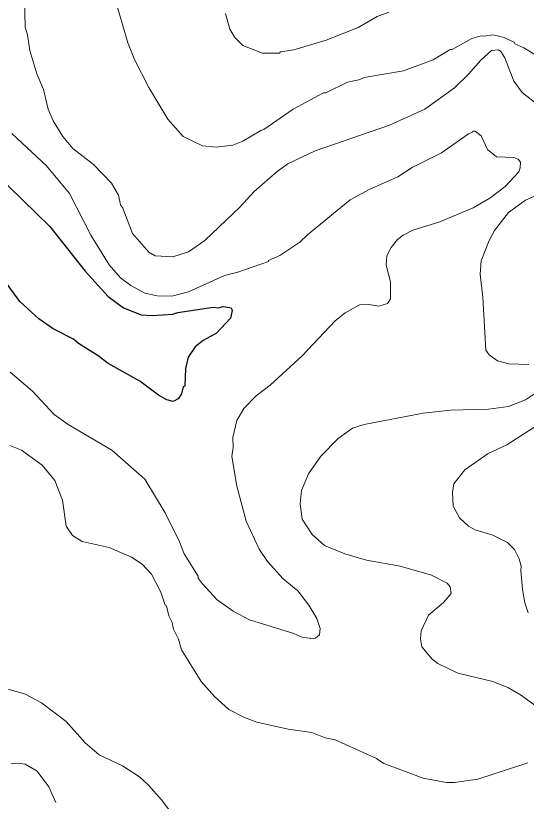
# Model space of a CAD drawing. Extents: x 265.7 to 292.1, y 7676.2 to 7704.2.
# Drawn here: x 279.917 to 281.373, y 7678.607 to 7680.85 of the extents above; entities that cross this region are included whole.
import ezdxf

# ---------------------------------------------------------------- set-up
doc = ezdxf.new("R2010")
doc.units = 0
doc.header["$LTSCALE"] = 0.032
doc.layers.add('1', color=7, linetype='Continuous', lineweight=25)
doc.layers.add('2', color=7, linetype='Continuous', lineweight=13)

msp = doc.modelspace()

# ---------------------------------------------------------------- linework, layer by layer
at = {"layer": '1'}
msp.add_lwpolyline([(279.7814, 7680.4741), (280.0143, 7680.2475), (280.1149, 7680.1206), (280.1811, 7680.048), (280.2242, 7680.0153), (280.2745, 7679.9961), (280.3064, 7679.9937), (280.3655, 7679.9977), (280.3798, 7680.0025), (280.4804, 7680.0177), (280.4947, 7680.0161), (280.5091, 7680.0193), (280.5314, 7680.0153), (280.5346, 7680.0081), (280.5298, 7679.9858), (280.4899, 7679.9435), (280.4516, 7679.9227), (280.4293, 7679.9043), (280.4093, 7679.8748), (280.4014, 7679.8421), (280.399, 7679.7926), (280.395, 7679.7903), (280.3894, 7679.7703), (280.3806, 7679.7559), (280.3663, 7679.7479), (280.3479, 7679.7527), (280.324, 7679.7663), (280.2713, 7679.8062), (280.1811, 7679.8573), (280.1524, 7679.8788), (280.0957, 7679.9139), (280.0822, 7679.9259), (280.0239, 7679.9562), (279.9832, 7679.9841), (279.929, 7680.0336), (279.8883, 7680.0895)], dxfattribs=at)
at = {"layer": '2'}
for points in [[(279.9425, 7680.9034), (279.9441, 7680.8172), (279.9505, 7680.7949), (279.9569, 7680.7502), (279.9768, 7680.6832), (279.996, 7680.6385), (280.0096, 7680.5826), (280.0239, 7680.5491), (280.0511, 7680.5044), (280.0798, 7680.4709), (280.1388, 7680.4246), (280.1899, 7680.3712), (280.2106, 7680.3377), (280.2162, 7680.3097), (280.2226, 7680.3002), (280.2505, 7680.2283), (280.2968, 7680.1749), (280.3152, 7680.1645), (280.3655, 7680.1613), (280.4101, 7680.1757), (280.4564, 7680.2076), (280.557, 7680.3041), (280.5969, 7680.348), (280.6623, 7680.4047), (280.6934, 7680.427), (280.7708, 7680.4637), (280.9831, 7680.5371), (281.0836, 7680.5826), (281.1682, 7680.6441), (281.2081, 7680.6824), (281.244, 7680.7231), (281.2743, 7680.7502), (281.2943, 7680.7518), (281.3007, 7680.7478), (281.3118, 7680.7295), (281.3374, 7680.6624), (281.3613, 7680.6305), (281.3964, 7680.6026)], [(281.398, 7680.739), (281.3661, 7680.7582), (281.3406, 7680.7693), (281.3398, 7680.7733), (281.3102, 7680.7869), (281.2783, 7680.7949), (281.2544, 7680.7909), (281.2448, 7680.7925), (281.2177, 7680.7845), (281.1618, 7680.7534), (281.1562, 7680.7534), (281.1076, 7680.7239), (281.023, 7680.6919), (280.9113, 7680.6728), (280.8953, 7680.6664), (280.8634, 7680.66), (280.8011, 7680.6297), (280.7948, 7680.6297), (280.7086, 7680.5826), (280.6248, 7680.5244), (280.616, 7680.522), (280.565, 7680.4917), (280.5362, 7680.4805), (280.4883, 7680.4741), (280.45, 7680.4781), (280.3942, 7680.5052), (280.3511, 7680.5547), (280.2968, 7680.6449), (280.2561, 7680.7247), (280.237, 7680.7725), (280.1995, 7680.9002)], [(280.5155, 7680.8555), (280.5274, 7680.8108), (280.5418, 7680.7869), (280.5649, 7680.7646), (280.6208, 7680.743), (280.6695, 7680.743), (280.6719, 7680.7462), (280.7102, 7680.7518), (280.8027, 7680.7797), (280.8937, 7680.8156), (280.948, 7680.8475), (280.9815, 7680.8595)], [(280.2857, 7680.0576), (280.3208, 7680.0504), (280.3623, 7680.0488), (280.4101, 7680.0616), (280.5123, 7680.1078), (280.5506, 7680.1174), (280.6384, 7680.1477), (280.6384, 7680.1509), (280.6703, 7680.1653), (280.7277, 7680.2028), (280.7493, 7680.2243), (280.8714, 7680.3241), (280.9256, 7680.3536), (281.007, 7680.3895), (281.0477, 7680.4167), (281.1315, 7680.4581), (281.2081, 7680.5124), (281.2201, 7680.5172), (281.2209, 7680.5204), (281.2273, 7680.5196), (281.2448, 7680.5068), (281.2624, 7680.4677), (281.2879, 7680.447), (281.3374, 7680.4446), (281.3501, 7680.4398), (281.3565, 7680.4318), (281.3557, 7680.4151), (281.3517, 7680.4039), (281.3126, 7680.3624), (281.2695, 7680.3289), (281.2217, 7680.3009), (281.1267, 7680.261), (281.0501, 7680.2371), (281.0222, 7680.2235), (281.0062, 7680.2108), (280.9879, 7680.1884), (280.9759, 7680.1645), (280.9735, 7680.1374), (280.9855, 7680.0895), (280.9863, 7680.0416), (280.9775, 7680.028), (280.9528, 7680.0201), (280.924, 7680.0249), (280.8977, 7680.0241), (280.857, 7680.0017), (280.8283, 7679.9786), (280.7341, 7679.8788), (280.6432, 7679.795), (280.6032, 7679.7647), (280.5681, 7679.7288), (280.5474, 7679.6937), (280.5362, 7679.6458), (280.537, 7679.6171), (280.5338, 7679.5916), (280.5474, 7679.507), (280.5745, 7679.4064), (280.6112, 7679.3266), (280.6352, 7679.2915), (280.6798, 7679.2421), (280.7221, 7679.2077), (280.7533, 7679.167), (280.7756, 7679.1287), (280.7852, 7679.1), (280.7836, 7679.0825), (280.7724, 7679.0729), (280.7581, 7679.0705), (280.7565, 7679.0729), (280.7357, 7679.0745), (280.7102, 7679.0864), (280.5841, 7679.1247), (280.537, 7679.1495), (280.4915, 7679.1822), (280.4484, 7679.2285), (280.4373, 7679.2444), (280.4373, 7679.25), (280.3974, 7679.3139), (280.3846, 7679.3474), (280.3431, 7679.4304), (280.2857, 7679.5269), (280.1915, 7679.6091), (280.067, 7679.6825), (280.0271, 7679.7112), (279.9649, 7679.7783), (279.901, 7679.8325)], [(279.9058, 7680.5132), (280.0048, 7680.4214)], [(280.0048, 7680.4214), (280.0702, 7680.3424), (280.1317, 7680.2235), (280.1835, 7680.1382), (280.2162, 7680.1015), (280.2458, 7680.0799), (280.2857, 7680.0576)], [(281.4188, 7680.344), (281.3709, 7680.3233), (281.323, 7680.2874), (281.2823, 7680.2363), (281.2671, 7680.2076), (281.2448, 7680.1501), (281.2416, 7680.1118), (281.2496, 7680.0464), (281.2576, 7679.8948), (281.2672, 7679.8812), (281.2911, 7679.8645), (281.3246, 7679.8557), (281.3805, 7679.8541)], [(281.4028, 7679.7743), (281.3709, 7679.7535), (281.323, 7679.7344), (281.2656, 7679.7264)], [(281.2656, 7679.7264), (281.157, 7679.7232), (281.0788, 7679.7152), (280.9113, 7679.6825), (280.8778, 7679.6722), (280.8363, 7679.6426), (280.7868, 7679.5924)], [(281.3789, 7679.1447), (281.3693, 7679.1734), (281.3621, 7679.2117), (281.3573, 7679.266), (281.3589, 7679.278), (281.3533, 7679.2995), (281.3398, 7679.3258), (281.3198, 7679.3458), (281.2783, 7679.3673), (281.2273, 7679.3817), (281.2089, 7679.3921), (281.1826, 7679.416), (281.165, 7679.4495), (281.1626, 7679.4894), (281.1666, 7679.5134), (281.1977, 7679.5533), (281.2648, 7679.6003), (281.3182, 7679.6251), (281.4084, 7679.6825)], [(281.3773, 7678.717), (281.2352, 7678.6699), (281.1682, 7678.6611), (281.1459, 7678.6611), (281.0788, 7678.6731), (280.9671, 7678.7154), (280.9456, 7678.729), (280.8283, 7678.7824), (280.7996, 7678.7888), (280.7612, 7678.804), (280.6942, 7678.8127), (280.6048, 7678.8327), (280.5697, 7678.8463), (280.525, 7678.8694), (280.4836, 7678.9061), (280.446, 7678.9492), (280.3902, 7679.0394), (280.3814, 7679.0697), (280.367, 7679.0984), (280.3631, 7679.1176), (280.3535, 7679.1367), (280.3471, 7679.1655), (280.3431, 7679.167), (280.3311, 7679.2038), (280.304, 7679.2556), (280.2777, 7679.2843), (280.2474, 7679.3043), (280.1835, 7679.3314), (280.1069, 7679.349), (280.079, 7679.3657), (280.0606, 7679.3921), (280.0503, 7679.4671), (280.0287, 7679.5229), (279.992, 7679.5668), (279.9338, 7679.6091), (279.9002, 7679.6227)], [(280.7868, 7679.5924), (280.7517, 7679.5421), (280.7325, 7679.4942), (280.7285, 7679.4559), (280.7341, 7679.4128), (280.7628, 7679.3689), (280.798, 7679.3378), (280.8554, 7679.3131), (280.9176, 7679.2955), (281.0134, 7679.278), (281.1028, 7679.2524), (281.1475, 7679.2301), (281.1562, 7679.2197), (281.1586, 7679.2006), (281.1371, 7679.1742), (281.0948, 7679.1383), (281.0732, 7679.0936), (281.0717, 7679.0713), (281.0756, 7679.0481), (281.1052, 7679.013), (281.1211, 7679.0003), (281.1778, 7678.9731), (281.2783, 7678.9492), (281.323, 7678.9308), (281.3565, 7678.9109), (281.4682, 7678.8303)], [(279.8947, 7678.9269), (279.9425, 7678.9141), (279.9904, 7678.8886), (280.0606, 7678.8351), (280.1149, 7678.7745), (280.1548, 7678.7401), (280.2218, 7678.7082), (280.2697, 7678.6771), (280.296, 7678.6532), (280.3327, 7678.6117), (280.3782, 7678.551), (280.4269, 7678.496), (280.4476, 7678.4768), (280.5266, 7678.4186), (280.6144, 7678.3675), (280.8618, 7678.2789), (280.9105, 7678.2462), (280.924, 7678.2175), (280.9248, 7678.1935), (280.9208, 7678.1752), (280.8977, 7678.1297)], [(279.9042, 7678.7146), (279.9234, 7678.7162), (279.9441, 7678.713), (279.9777, 7678.6931), (280.0112, 7678.6484), (280.0311, 7678.6037)]]:
    msp.add_lwpolyline(points, dxfattribs=at)

doc.saveas('drawing.dxf')
